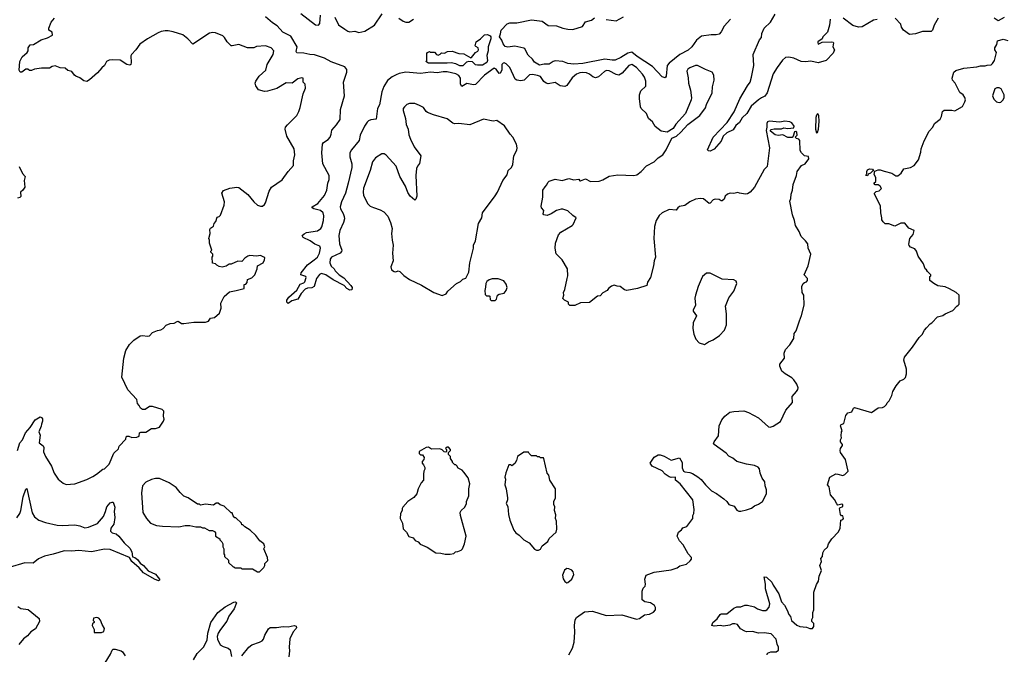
# Model space of a CAD drawing. Extents: x 2220520 to 2384350, y 721165 to 893491.
# Tile 288 of 315: x 2331623 to 2341649, y 853021 to 859480. Entities that reach past the tile are written whole.
import ezdxf

# ---------------------------------------------------------------- set-up
doc = ezdxf.new("R2010")
doc.units = 0

msp = doc.modelspace()

# ---------------------------------------------------------------- linework, layer by layer
at = {"layer": '0CON20XD'}
for points in [[(2334485, 859545), (2334635, 859427), (2334664, 859426), (2334678, 859442), (2334686, 859525)], [(2334832, 859505), (2334868, 859428), (2334935, 859385), (2334963, 859363), (2334985, 859356), (2335034, 859364), (2335075, 859350), (2335137, 859363), (2335235, 859423), (2335315, 859540)], [(2339874, 859485), (2339869, 859425), (2339849, 859355), (2339802, 859305), (2339793, 859287), (2339750, 859255), (2339750, 859245), (2339755, 859232), (2339795, 859252), (2339885, 859256), (2339905, 859250), (2339910, 859245), (2339903, 859205), (2339918, 859175), (2339905, 859140), (2339834, 859066), (2339755, 859040), (2339678, 859058), (2339625, 859051), (2339580, 859055), (2339505, 859090), (2339455, 859098), (2339422, 859095), (2339391, 859069), (2339336, 858994), (2339295, 858928), (2339233, 858737), (2339209, 858701), (2339176, 858684), (2339145, 858665), (2339070, 858600), (2339028, 858525), (2338978, 858482), (2338952, 858435), (2338916, 858405), (2338889, 858361), (2338825, 858329), (2338786, 858295), (2338764, 858245), (2338695, 858162), (2338655, 858143), (2338638, 858145), (2338628, 858155), (2338685, 858285), (2338827, 858433), (2338899, 858541), (2338955, 858675), (2339033, 858807), (2339062, 858845), (2339073, 858895), (2339098, 859015), (2339091, 859125), (2339155, 859274), (2339175, 859299), (2339181, 859339), (2339205, 859394), (2339269, 859455), (2339316, 859535)], [(2331624, 859056), (2331648, 859102), (2331698, 859145), (2331708, 859165), (2331708, 859195), (2331730, 859225), (2331762, 859228), (2331843, 859277), (2331905, 859297), (2331956, 859324), (2331952, 859355), (2331920, 859375), (2331918, 859395), (2331943, 859455), (2331976, 859495)], [(2336975, 857780), (2336992, 857798), (2337002, 857825), (2337015, 857838), (2337075, 857856), (2337145, 857842), (2337215, 857864), (2337265, 857849), (2337315, 857857), (2337325, 857840), (2337335, 857840), (2337385, 857862), (2337435, 857834), (2337524, 857836), (2337561, 857849), (2337625, 857889), (2337715, 857901), (2337875, 857896), (2337907, 857903), (2337951, 857935), (2338005, 857992), (2338085, 858034), (2338125, 858073), (2338173, 858105), (2338206, 858155), (2338264, 858276), (2338310, 858295), (2338356, 858334), (2338426, 858415), (2338547, 858505), (2338605, 858583), (2338617, 858617), (2338674, 858736), (2338676, 858796), (2338694, 858865), (2338691, 858915), (2338675, 858948), (2338605, 858973), (2338524, 859014), (2338505, 859013), (2338445, 858992), (2338425, 858978), (2338417, 858955), (2338430, 858890), (2338433, 858835), (2338453, 858763), (2338464, 858685), (2338461, 858665), (2338403, 858525), (2338305, 858417), (2338276, 858374), (2338215, 858334), (2338155, 858346), (2338092, 858392), (2338065, 858440), (2338025, 858475), (2338004, 858524), (2337952, 858575), (2337944, 858595), (2337933, 858677), (2337934, 858716), (2337949, 858755), (2337999, 858805), (2337999, 858855), (2337985, 858895), (2337966, 858925), (2337905, 858993), (2337855, 859026), (2337825, 859013), (2337756, 858935), (2337725, 858917), (2337695, 858923), (2337625, 858961), (2337598, 858962), (2337578, 858952), (2337515, 858899), (2337485, 858889), (2337459, 858899), (2337425, 858926), (2337395, 858938), (2337355, 858944), (2337325, 858938), (2337294, 858925), (2337250, 858890), (2337195, 858811), (2337175, 858799), (2337125, 858807), (2337075, 858840), (2337005, 858828), (2336983, 858833), (2336960, 858850), (2336925, 858901), (2336894, 858914), (2336845, 858921), (2336815, 858918), (2336759, 858865), (2336725, 858859), (2336686, 858866), (2336668, 858875), (2336613, 858993), (2336575, 859032), (2336555, 859041), (2336545, 859039), (2336533, 859025), (2336531, 858965), (2336515, 858936), (2336505, 858932), (2336476, 858976), (2336455, 858988), (2336355, 858915), (2336265, 858821), (2336245, 858817), (2336175, 858832), (2336125, 858801), (2336113, 858825), (2336110, 858885), (2336095, 858912), (2336065, 858930), (2335975, 858949), (2335935, 858951), (2335875, 858941), (2335805, 858948), (2335705, 858934), (2335555, 858945), (2335487, 858933), (2335455, 858920), (2335415, 858898), (2335369, 858861), (2335330, 858800), (2335312, 858745), (2335286, 858615), (2335266, 858575), (2335251, 858469), (2335200, 858460), (2335175, 858450), (2335162, 858438), (2335133, 858395), (2335090, 858305), (2335078, 858252), (2335003, 858157), (2334986, 858125), (2334986, 858085), (2335004, 858015), (2335004, 857975), (2334969, 857815), (2334940, 857715), (2334899, 857625), (2334885, 857575), (2334888, 857555), (2334917, 857507), (2334927, 857477), (2334929, 857455), (2334920, 857415), (2334883, 857336), (2334873, 857285), (2334880, 857200), (2334902, 857135), (2334900, 857120), (2334885, 857104), (2334799, 857065), (2334785, 857042), (2334781, 857005), (2334793, 856973), (2334824, 856944), (2334834, 856924), (2334876, 856885), (2334925, 856853), (2334996, 856775), (2335008, 856755), (2335005, 856730), (2334985, 856728), (2334955, 856746), (2334926, 856776), (2334815, 856834), (2334740, 856885), (2334695, 856898), (2334675, 856888), (2334645, 856846), (2334622, 856765), (2334599, 856751), (2334555, 856749), (2334531, 856739), (2334488, 856692), (2334455, 856637), (2334395, 856620), (2334355, 856592), (2334344, 856604), (2334344, 856625), (2334364, 856656), (2334445, 856728), (2334480, 856790), (2334515, 856802), (2334525, 856813), (2334540, 856855), (2334537, 856865), (2334485, 856882), (2334490, 856905), (2334553, 856987), (2334622, 857035), (2334654, 857065), (2334677, 857105), (2334686, 857155), (2334680, 857175), (2334627, 857197), (2334581, 857231), (2334510, 857265), (2334500, 857285), (2334518, 857302), (2334545, 857314), (2334655, 857333), (2334689, 857355), (2334699, 857371), (2334716, 857435), (2334719, 857485), (2334714, 857515), (2334685, 857538), (2334619, 857555), (2334602, 857565), (2334600, 857575), (2334659, 857611), (2334728, 857692), (2334752, 857745), (2334759, 857815), (2334773, 857855), (2334773, 857895), (2334709, 858015), (2334701, 858125), (2334705, 858215), (2334715, 858231), (2334765, 858262), (2334785, 858284), (2334796, 858315), (2334800, 858355), (2334850, 858410), (2334885, 858465), (2334890, 858565), (2334929, 858705), (2334920, 858845), (2334953, 858945), (2334954, 858975), (2334935, 859001), (2334795, 859051), (2334725, 859089), (2334625, 859123), (2334577, 859127), (2334515, 859141), (2334444, 859144), (2334439, 859155), (2334449, 859205), (2334385, 859314), (2334304, 859354), (2334245, 859418), (2334197, 859447), (2334125, 859509)], [(2335485, 859496), (2335526, 859465), (2335555, 859456), (2335585, 859456), (2335633, 859487)], [(2338860, 859485), (2338796, 859414), (2338765, 859356), (2338745, 859334), (2338716, 859326), (2338665, 859328), (2338565, 859314), (2338515, 859271), (2338466, 859204), (2338429, 859171), (2338344, 859126), (2338235, 859039), (2338217, 859013), (2338206, 858904), (2338195, 858888), (2338165, 858900), (2338066, 859005), (2337909, 859105), (2337855, 859149), (2337815, 859141), (2337745, 859094), (2337685, 859068), (2337655, 859067), (2337580, 859080), (2337356, 859035), (2337265, 859028), (2337205, 859036), (2337155, 859055), (2337075, 859062), (2337055, 859056), (2337015, 859028), (2336965, 859028), (2336915, 859019), (2336865, 859048), (2336845, 859077), (2336799, 859119), (2336765, 859183), (2336755, 859192), (2336665, 859211), (2336595, 859201), (2336565, 859209), (2336545, 859234), (2336532, 859272), (2336507, 859305), (2336520, 859335), (2336526, 859374), (2336585, 859438), (2336615, 859449), (2336685, 859447), (2336835, 859480), (2336943, 859467), (2337005, 859420), (2337088, 859418), (2337155, 859394), (2337205, 859383), (2337255, 859382), (2337355, 859412), (2337385, 859458), (2337444, 859476), (2337475, 859499)], [(2337595, 859481), (2337695, 859469), (2337771, 859509)], [(2340355, 859482), (2340318, 859475), (2340202, 859408), (2340165, 859406), (2340105, 859422), (2340008, 859495)], [(2340976, 859495), (2340936, 859425), (2340918, 859375), (2340905, 859360), (2340815, 859359), (2340743, 859337), (2340685, 859331), (2340622, 859375), (2340603, 859405), (2340596, 859436), (2340538, 859495)], [(2341648, 859502), (2341585, 859470), (2341545, 859497)], [(2331602, 855095), (2331625, 855172), (2331650, 855205), (2331683, 855277), (2331731, 855329), (2331781, 855409), (2331832, 855438), (2331845, 855432), (2331855, 855418), (2331856, 855395), (2331844, 855365), (2331842, 855342), (2331819, 855285), (2331832, 855252), (2331822, 855175), (2331862, 855142), (2331868, 855125), (2331865, 855083), (2331884, 855034), (2331948, 854935), (2331974, 854865), (2332013, 854805), (2332064, 854764), (2332095, 854748), (2332183, 854757), (2332305, 854800), (2332368, 854832), (2332406, 854854), (2332470, 854905), (2332485, 854910), (2332533, 854957), (2332583, 855067), (2332628, 855112), (2332635, 855140), (2332705, 855210), (2332708, 855235), (2332715, 855242), (2332735, 855242), (2332765, 855228), (2332815, 855230), (2332840, 855240), (2332842, 855275), (2332855, 855282), (2332907, 855283), (2332965, 855318), (2333005, 855318), (2333046, 855334), (2333087, 855395), (2333093, 855415), (2333088, 855445), (2333090, 855495), (2333072, 855512), (2332975, 855543), (2332945, 855543), (2332902, 855512), (2332875, 855513), (2332852, 855525), (2332840, 855555), (2332823, 855575), (2332814, 855614), (2332723, 855713), (2332662, 855842), (2332684, 856035), (2332702, 856115), (2332742, 856175), (2332785, 856217), (2332849, 856261), (2332875, 856267), (2332925, 856260), (2332945, 856263), (2332974, 856296), (2333025, 856318), (2333060, 856325), (2333085, 856338), (2333115, 856370), (2333155, 856388), (2333197, 856393), (2333225, 856410), (2333235, 856412), (2333272, 856388), (2333295, 856387), (2333395, 856402), (2333515, 856403), (2333547, 856413), (2333565, 856442), (2333605, 856450), (2333658, 856495), (2333676, 856544), (2333670, 856595), (2333706, 856664), (2333759, 856711), (2333826, 856724), (2333910, 856745), (2333910, 856785), (2333925, 856790), (2333940, 856805), (2333942, 856835), (2333985, 856852), (2334016, 856884), (2334042, 856945), (2334046, 856974), (2334102, 857005), (2334117, 857035), (2334118, 857055), (2334110, 857065), (2334075, 857080), (2334035, 857072), (2333965, 857079), (2333946, 857074), (2333915, 857052), (2333885, 857020), (2333845, 857022), (2333775, 856992), (2333755, 856992), (2333725, 856973), (2333685, 856963), (2333655, 856968), (2333631, 856981), (2333617, 856997), (2333585, 857002), (2333582, 857065), (2333590, 857075), (2333590, 857095), (2333570, 857115), (2333570, 857125), (2333580, 857135), (2333557, 857205), (2333556, 857236), (2333548, 857255), (2333562, 857305), (2333558, 857345), (2333565, 857358), (2333595, 857380), (2333602, 857405), (2333620, 857425), (2333635, 857470), (2333655, 857478), (2333669, 857491), (2333706, 857594), (2333707, 857625), (2333682, 857715), (2333698, 857742), (2333764, 857766), (2333835, 857777), (2333855, 857772), (2333945, 857702), (2334007, 857625), (2334045, 857591), (2334075, 857581), (2334095, 857582), (2334115, 857599), (2334125, 857617), (2334164, 857735), (2334186, 857775), (2334295, 857849), (2334356, 857934), (2334410, 857995), (2334412, 858045), (2334424, 858105), (2334419, 858165), (2334344, 858294), (2334327, 858365), (2334331, 858385), (2334350, 858410), (2334444, 858506), (2334466, 858545), (2334480, 858585), (2334509, 858725), (2334532, 858785), (2334530, 858825), (2334510, 858845), (2334510, 858885), (2334495, 858890), (2334455, 858878), (2334396, 858834), (2334335, 858838), (2334241, 858779), (2334145, 858753), (2334115, 858750), (2334055, 858767), (2334027, 858807), (2334022, 858835), (2334028, 858855), (2334063, 858905), (2334129, 858965), (2334144, 859026), (2334203, 859125), (2334212, 859162), (2334184, 859194), (2334125, 859213), (2334035, 859208), (2334006, 859194), (2333944, 859194), (2333855, 859229), (2333785, 859214), (2333775, 859216), (2333735, 859254), (2333708, 859298), (2333690, 859315), (2333617, 859345), (2333591, 859349), (2333555, 859344), (2333385, 859231), (2333335, 859286), (2333285, 859325), (2333185, 859358), (2333135, 859367), (2333104, 859366), (2333065, 859359), (2333033, 859345), (2332924, 859286), (2332847, 859233), (2332806, 859174), (2332760, 859125), (2332756, 859114), (2332758, 859045), (2332754, 859026), (2332745, 859017), (2332715, 859026), (2332645, 859067), (2332565, 859073), (2332533, 859067), (2332506, 859054), (2332487, 859013), (2332459, 858991), (2332415, 858940), (2332335, 858869), (2332305, 858853), (2332275, 858857), (2332235, 858890), (2332194, 858904), (2332180, 858915), (2332155, 858953), (2332114, 858964), (2332085, 858986), (2332035, 858991), (2331985, 859010), (2331955, 859003), (2331925, 858988), (2331845, 858987), (2331775, 858976), (2331743, 858963), (2331724, 858964), (2331705, 858978), (2331685, 858977), (2331645, 858947), (2331628, 858948), (2331619, 858965), (2331624, 859056)], [(2336135, 859011), (2336105, 859011), (2336065, 859030), (2336015, 859043), (2335975, 859038), (2335785, 859037), (2335760, 859055), (2335770, 859065), (2335768, 859135), (2335774, 859146), (2335795, 859158), (2335805, 859150), (2335845, 859150), (2335867, 859127), (2335885, 859120), (2335905, 859128), (2335918, 859142), (2335949, 859141), (2335980, 859155), (2336025, 859161), (2336095, 859136), (2336145, 859134), (2336215, 859092), (2336225, 859094), (2336264, 859145), (2336289, 859161), (2336296, 859174), (2336290, 859195), (2336266, 859206), (2336260, 859215), (2336272, 859255), (2336315, 859284), (2336355, 859328), (2336385, 859330), (2336415, 859316), (2336421, 859305), (2336420, 859285), (2336393, 859205), (2336393, 859165), (2336380, 859115), (2336388, 859065), (2336379, 859045), (2336335, 859019), (2336285, 859016), (2336265, 859022), (2336232, 859052), (2336195, 859056), (2336172, 859049), (2336135, 859011)], [(2340365, 857800), (2340335, 857800), (2340320, 857815), (2340340, 857835), (2340342, 857875), (2340322, 857905), (2340332, 857938), (2340365, 857952), (2340385, 857953), (2340425, 857937), (2340505, 857918), (2340545, 857892), (2340565, 857892), (2340600, 857920), (2340626, 857964), (2340695, 857976), (2340732, 857995), (2340776, 858055), (2340798, 858132), (2340801, 858165), (2340833, 858247), (2340884, 858346), (2340922, 858385), (2340937, 858423), (2340995, 858468), (2341010, 858495), (2341020, 858545), (2341035, 858560), (2341115, 858559), (2341145, 858552), (2341223, 858597), (2341248, 858645), (2341252, 858665), (2341247, 858687), (2341230, 858715), (2341195, 858740), (2341150, 858835), (2341122, 858865), (2341117, 858885), (2341134, 858946), (2341156, 858964), (2341235, 858987), (2341370, 859000), (2341405, 859010), (2341455, 859010), (2341475, 859018), (2341515, 859020), (2341530, 859035), (2341550, 859065), (2341570, 859145), (2341553, 859173), (2341552, 859195), (2341572, 859228), (2341580, 859265), (2341637, 859283), (2341685, 859270)], [(2341595, 858638), (2341615, 858642), (2341635, 858660), (2341648, 858685), (2341648, 858715), (2341617, 858777), (2341595, 858788), (2341573, 858787), (2341552, 858775), (2341528, 858705), (2341542, 858672), (2341570, 858645), (2341595, 858638)], [(2335925, 856672), (2335965, 856690), (2335984, 856716), (2336070, 856795), (2336110, 856815), (2336135, 856838), (2336165, 856850), (2336195, 856910), (2336207, 857005), (2336243, 857155), (2336244, 857185), (2336265, 857230), (2336296, 857405), (2336327, 857465), (2336334, 857516), (2336464, 857686), (2336489, 857725), (2336544, 857845), (2336585, 857902), (2336597, 857945), (2336630, 857975), (2336644, 858005), (2336656, 858095), (2336685, 858152), (2336690, 858175), (2336682, 858215), (2336644, 858284), (2336616, 858315), (2336561, 858401), (2336480, 858455), (2336445, 858447), (2336345, 858467), (2336205, 858409), (2336095, 858423), (2336052, 858422), (2336035, 858427), (2335975, 858472), (2335835, 858512), (2335776, 858536), (2335763, 858545), (2335736, 858586), (2335695, 858606), (2335645, 858626), (2335593, 858627), (2335564, 858616), (2335540, 858595), (2335529, 858575), (2335526, 858555), (2335552, 858475), (2335559, 858415), (2335579, 858365), (2335587, 858307), (2335601, 858265), (2335639, 858185), (2335706, 858095), (2335693, 858017), (2335675, 857989), (2335662, 857965), (2335658, 857895), (2335666, 857685), (2335657, 857653), (2335645, 857642), (2335600, 857685), (2335575, 857723), (2335551, 857785), (2335495, 857885), (2335455, 857991), (2335355, 858100), (2335335, 858114), (2335312, 858115), (2335246, 858074), (2335216, 858035), (2335190, 857945), (2335123, 857765), (2335119, 857725), (2335124, 857695), (2335165, 857608), (2335193, 857583), (2335225, 857568), (2335295, 857546), (2335332, 857525), (2335372, 857482), (2335397, 857417), (2335414, 857356), (2335409, 857305), (2335414, 857235), (2335426, 857185), (2335418, 857105), (2335426, 857025), (2335403, 856965), (2335408, 856935), (2335435, 856918), (2335454, 856914), (2335477, 856923), (2335495, 856919), (2335535, 856877), (2335592, 856835), (2335715, 856777), (2335840, 856705), (2335925, 856672)], [(2339735, 858330), (2339745, 858332), (2339757, 858365), (2339762, 858445), (2339759, 858505), (2339755, 858519), (2339745, 858523), (2339735, 858510), (2339731, 858485), (2339725, 858365), (2339735, 858330)], [(2337213, 853015), (2337252, 853085), (2337268, 853145), (2337276, 853245), (2337271, 853315), (2337278, 853372), (2337293, 853395), (2337375, 853452), (2337455, 853459), (2337596, 853416), (2337755, 853424), (2337905, 853378), (2337935, 853384), (2337985, 853422), (2338035, 853431), (2338075, 853450), (2338097, 853475), (2338098, 853498), (2338087, 853517), (2338046, 853546), (2337990, 853555), (2337962, 853575), (2337960, 853665), (2337972, 853695), (2337992, 853715), (2337996, 853735), (2337990, 853785), (2338003, 853825), (2338082, 853858), (2338255, 853882), (2338317, 853903), (2338345, 853920), (2338412, 853938), (2338449, 853971), (2338462, 853988), (2338462, 854005), (2338430, 854045), (2338380, 854135), (2338343, 854175), (2338318, 854225), (2338330, 854265), (2338363, 854287), (2338375, 854308), (2338417, 854323), (2338478, 854405), (2338478, 854435), (2338487, 854453), (2338492, 854495), (2338476, 854595), (2338347, 854757), (2338300, 854795), (2338300, 854825), (2338255, 854822), (2338237, 854827), (2338195, 854856), (2338165, 854888), (2338062, 854935), (2338042, 854965), (2338085, 855028), (2338125, 855050), (2338145, 855050), (2338185, 855037), (2338255, 854998), (2338342, 855022), (2338369, 854975), (2338369, 854919), (2338382, 854885), (2338397, 854877), (2338447, 854873), (2338475, 854863), (2338527, 854827), (2338561, 854801), (2338605, 854747), (2338666, 854686), (2338719, 854659), (2338792, 854605), (2338825, 854578), (2338844, 854545), (2338898, 854528), (2338925, 854489), (2338945, 854479), (2338965, 854477), (2339025, 854490), (2339075, 854510), (2339106, 854534), (2339145, 854548), (2339188, 854575), (2339228, 854655), (2339226, 854696), (2339214, 854735), (2339210, 854775), (2339183, 854815), (2339162, 854865), (2339155, 854910), (2339142, 854925), (2339105, 854943), (2339025, 854956), (2338924, 854984), (2338885, 855017), (2338845, 855038), (2338818, 855068), (2338693, 855155), (2338689, 855165), (2338694, 855185), (2338738, 855245), (2338746, 855345), (2338773, 855407), (2338804, 855445), (2338855, 855486), (2338895, 855494), (2338995, 855498), (2339045, 855482), (2339145, 855429), (2339246, 855336), (2339266, 855334), (2339295, 855343), (2339370, 855390), (2339424, 855505), (2339492, 855585), (2339490, 855645), (2339534, 855696), (2339547, 855715), (2339550, 855735), (2339535, 855772), (2339506, 855816), (2339486, 855836), (2339416, 855876), (2339384, 855904), (2339363, 855955), (2339364, 855975), (2339409, 856035), (2339407, 856085), (2339420, 856125), (2339465, 856172), (2339504, 856235), (2339508, 856285), (2339529, 856315), (2339564, 856415), (2339585, 856468), (2339610, 856575), (2339608, 856675), (2339592, 856705), (2339588, 856765), (2339600, 856795), (2339613, 856807), (2339635, 856812), (2339646, 856825), (2339646, 856846), (2339610, 856885), (2339650, 856975), (2339680, 857095), (2339650, 857155), (2339648, 857198), (2339625, 857230), (2339580, 857275), (2339561, 857325), (2339524, 857385), (2339514, 857435), (2339493, 857495), (2339464, 857635), (2339475, 857660), (2339478, 857705), (2339492, 857745), (2339498, 857802), (2339532, 857895), (2339539, 857935), (2339582, 857995), (2339621, 858015), (2339657, 858065), (2339655, 858087), (2339615, 858096), (2339585, 858124), (2339569, 858149), (2339565, 858250), (2339555, 858266), (2339532, 858272), (2339520, 858285), (2339538, 858305), (2339535, 858337), (2339525, 858343), (2339512, 858338), (2339500, 858295), (2339489, 858281), (2339445, 858280), (2339395, 858308), (2339345, 858302), (2339315, 858310), (2339268, 858345), (2339268, 858355), (2339276, 858364), (2339305, 858370), (2339379, 858371), (2339405, 858379), (2339445, 858374), (2339505, 858380), (2339510, 858395), (2339485, 858430), (2339465, 858441), (2339415, 858449), (2339363, 858437), (2339255, 858447), (2339239, 858441), (2339230, 858425), (2339232, 858388), (2339224, 858354), (2339259, 858175), (2339234, 857986), (2339204, 857955), (2339104, 857776), (2339060, 857725), (2339035, 857709), (2339015, 857704), (2338952, 857715), (2338935, 857720), (2338895, 857712), (2338856, 857714), (2338830, 857705), (2338808, 857685), (2338796, 857654), (2338775, 857637), (2338765, 857637), (2338745, 857650), (2338705, 857653), (2338684, 857646), (2338655, 857613), (2338645, 857610), (2338585, 857656), (2338555, 857659), (2338505, 857652), (2338445, 857627), (2338395, 857590), (2338342, 857578), (2338324, 857566), (2338308, 857542), (2338235, 857549), (2338165, 857516), (2338134, 857486), (2338103, 857435), (2338086, 857375), (2338080, 857255), (2338097, 857065), (2338082, 857025), (2338077, 856975), (2338046, 856855), (2338015, 856808), (2338008, 856775), (2337915, 856743), (2337805, 856724), (2337782, 856732), (2337736, 856766), (2337705, 856767), (2337675, 856778), (2337648, 856768), (2337617, 856743), (2337606, 856724), (2337561, 856699), (2337535, 856670), (2337505, 856668), (2337425, 856602), (2337335, 856597), (2337275, 856572), (2337225, 856570), (2337210, 856585), (2337210, 856605), (2337170, 856625), (2337153, 856643), (2337162, 856675), (2337160, 856705), (2337173, 856735), (2337199, 856845), (2337203, 856875), (2337200, 856945), (2337146, 857035), (2337086, 857096), (2337076, 857155), (2337080, 857205), (2337108, 857292), (2337133, 857317), (2337248, 857385), (2337258, 857395), (2337290, 857465), (2337255, 857488), (2337206, 857536), (2337155, 857553), (2337135, 857553), (2337090, 857540), (2337035, 857503), (2336995, 857487), (2336960, 857495), (2336953, 857505), (2336959, 857539), (2336936, 857566), (2336934, 857584), (2336951, 857675), (2336949, 857745), (2336975, 857780)], [(2331617, 857985), (2331650, 857915), (2331680, 857885), (2331668, 857845), (2331674, 857776), (2331656, 857744), (2331630, 857725), (2331635, 857682), (2331625, 857672), (2331600, 857665)], [(2340255, 857890), (2340240, 857895), (2340250, 857915), (2340248, 857935), (2340255, 857952), (2340275, 857963), (2340308, 857958), (2340318, 857942), (2340305, 857940), (2340285, 857920), (2340262, 857908), (2340255, 857890)], [(2339233, 853015), (2339237, 853033), (2339272, 853048), (2339325, 853046), (2339351, 853065), (2339349, 853095), (2339335, 853125), (2339326, 853176), (2339275, 853228), (2339205, 853241), (2339145, 853238), (2339085, 853253), (2339025, 853251), (2339005, 853257), (2338962, 853282), (2338931, 853325), (2338905, 853333), (2338880, 853330), (2338855, 853317), (2338791, 853309), (2338755, 853315), (2338695, 853309), (2338670, 853315), (2338680, 853345), (2338725, 853383), (2338755, 853428), (2338767, 853433), (2338825, 853434), (2338895, 853490), (2338925, 853503), (2338966, 853504), (2339005, 853522), (2339035, 853522), (2339105, 853503), (2339135, 853484), (2339185, 853466), (2339222, 853468), (2339235, 853478), (2339255, 853502), (2339260, 853535), (2339217, 853687), (2339218, 853735), (2339205, 853810), (2339228, 853805), (2339282, 853755), (2339294, 853725), (2339354, 853635), (2339380, 853555), (2339411, 853521), (2339439, 853469), (2339454, 853425), (2339470, 853405), (2339481, 853365), (2339535, 853318), (2339565, 853303), (2339635, 853297), (2339667, 853283), (2339696, 853284), (2339708, 853305), (2339710, 853335), (2339690, 853355), (2339690, 853375), (2339698, 853395), (2339698, 853445), (2339710, 853475), (2339710, 853655), (2339738, 853732), (2339758, 853765), (2339763, 853815), (2339786, 853874), (2339772, 853925), (2339788, 853965), (2339782, 853995), (2339798, 854015), (2339802, 854055), (2339815, 854080), (2339848, 854112), (2339857, 854145), (2339892, 854195), (2339961, 854269), (2339977, 854305), (2339983, 854387), (2340005, 854392), (2340012, 854405), (2340005, 854430), (2339992, 854432), (2339980, 854445), (2339969, 854505), (2339975, 854513), (2340004, 854525), (2340005, 854542), (2339995, 854549), (2339955, 854540), (2339943, 854553), (2339918, 854598), (2339878, 854645), (2339866, 854726), (2339850, 854745), (2339872, 854825), (2339933, 854857), (2339953, 854853), (2340005, 854842), (2340025, 854850), (2340058, 854885), (2340033, 855005), (2339982, 855075), (2339978, 855095), (2339980, 855115), (2340002, 855145), (2340002, 855155), (2339982, 855185), (2339982, 855205), (2339992, 855225), (2339988, 855245), (2339990, 855285), (2339998, 855295), (2339980, 855345), (2339989, 855361), (2340015, 855370), (2340035, 855452), (2340055, 855478), (2340095, 855490), (2340112, 855525), (2340125, 855532), (2340295, 855482), (2340365, 855530), (2340407, 855533), (2340430, 855545), (2340450, 855565), (2340455, 855580), (2340475, 855600), (2340502, 855655), (2340513, 855695), (2340546, 855754), (2340590, 855805), (2340625, 855820), (2340642, 855838), (2340652, 855875), (2340654, 855925), (2340624, 856014), (2340634, 856046), (2340715, 856148), (2340782, 856245), (2340814, 856276), (2340835, 856320), (2340858, 856345), (2340894, 856386), (2340910, 856395), (2340970, 856455), (2341022, 856468), (2341045, 856488), (2341125, 856522), (2341164, 856566), (2341180, 856575), (2341190, 856585), (2341190, 856675), (2341160, 856705), (2341091, 856741), (2341045, 856762), (2340973, 856773), (2340930, 856795), (2340892, 856825), (2340890, 856865), (2340900, 856875), (2340900, 856885), (2340867, 856917), (2340856, 856936), (2340842, 856945), (2340827, 856995), (2340771, 857075), (2340756, 857125), (2340737, 857147), (2340695, 857164), (2340681, 857181), (2340678, 857195), (2340688, 857252), (2340722, 857295), (2340730, 857335), (2340677, 857357), (2340635, 857410), (2340595, 857408), (2340535, 857380), (2340474, 857404), (2340434, 857404), (2340415, 857423), (2340400, 857445), (2340402, 857465), (2340390, 857515), (2340387, 857585), (2340328, 857705), (2340328, 857715), (2340345, 857732), (2340375, 857740), (2340397, 857763), (2340386, 857786), (2340365, 857800)], [(2336465, 856622), (2336478, 856635), (2336488, 856675), (2336505, 856688), (2336555, 856698), (2336576, 856724), (2336587, 856755), (2336578, 856788), (2336552, 856822), (2336495, 856844), (2336435, 856843), (2336405, 856832), (2336380, 856815), (2336368, 856795), (2336367, 856757), (2336358, 856725), (2336362, 856682), (2336375, 856670), (2336405, 856670), (2336410, 856665), (2336412, 856632), (2336425, 856622), (2336465, 856622)], [(2338595, 856173), (2338635, 856202), (2338685, 856222), (2338748, 856265), (2338798, 856322), (2338820, 856375), (2338820, 856485), (2338810, 856565), (2338845, 856648), (2338895, 856718), (2338926, 856796), (2338919, 856819), (2338895, 856833), (2338775, 856841), (2338655, 856902), (2338615, 856900), (2338577, 856865), (2338561, 856835), (2338532, 856765), (2338506, 856675), (2338499, 856645), (2338504, 856575), (2338481, 856525), (2338482, 856515), (2338516, 856465), (2338479, 856395), (2338476, 856336), (2338488, 856278), (2338508, 856228), (2338541, 856191), (2338595, 856173)], [(2335955, 854040), (2336005, 854042), (2336042, 854048), (2336060, 854065), (2336085, 854068), (2336119, 854081), (2336132, 854095), (2336152, 854145), (2336170, 854225), (2336110, 854435), (2336107, 854463), (2336118, 854485), (2336155, 854520), (2336172, 854555), (2336173, 854575), (2336196, 854635), (2336196, 854704), (2336206, 854755), (2336188, 854818), (2336147, 854875), (2336128, 854895), (2336087, 854917), (2336075, 854940), (2336065, 854950), (2336055, 854950), (2336030, 854975), (2336030, 854985), (2336010, 855015), (2336010, 855035), (2335990, 855055), (2335990, 855075), (2336010, 855095), (2336010, 855105), (2335988, 855128), (2335975, 855130), (2335960, 855115), (2335970, 855105), (2335970, 855085), (2335962, 855078), (2335945, 855082), (2335925, 855102), (2335902, 855112), (2335815, 855110), (2335785, 855128), (2335763, 855127), (2335690, 855085), (2335690, 855065), (2335705, 855050), (2335725, 855050), (2335740, 855025), (2335737, 855003), (2335720, 854985), (2335720, 854965), (2335735, 854950), (2335747, 854923), (2335748, 854905), (2335738, 854885), (2335733, 854855), (2335736, 854794), (2335712, 854765), (2335682, 854705), (2335668, 854655), (2335635, 854618), (2335575, 854578), (2335525, 854520), (2335518, 854505), (2335518, 854485), (2335500, 854455), (2335498, 854405), (2335520, 854355), (2335528, 854298), (2335562, 854265), (2335585, 854220), (2335630, 854205), (2335651, 854181), (2335680, 854165), (2335702, 854142), (2335771, 854111), (2335860, 854055), (2335912, 854052), (2335955, 854040)], [(2336885, 854080), (2336905, 854082), (2336925, 854090), (2336944, 854126), (2336999, 854171), (2337015, 854200), (2337087, 854263), (2337092, 854295), (2337090, 854375), (2337080, 854405), (2337082, 854442), (2337070, 854485), (2337072, 854522), (2337062, 854545), (2337062, 854575), (2337078, 854615), (2337078, 854705), (2337022, 854795), (2337012, 854845), (2336993, 854865), (2336960, 855015), (2336955, 855020), (2336925, 855020), (2336915, 855030), (2336895, 855030), (2336885, 855040), (2336835, 855040), (2336810, 855065), (2336805, 855080), (2336755, 855080), (2336692, 855035), (2336682, 854995), (2336665, 854962), (2336635, 854940), (2336625, 854950), (2336605, 854950), (2336573, 854867), (2336562, 854825), (2336568, 854805), (2336562, 854745), (2336577, 854705), (2336590, 854615), (2336590, 854595), (2336578, 854555), (2336592, 854525), (2336599, 854445), (2336614, 854386), (2336654, 854284), (2336675, 854258), (2336710, 854235), (2336755, 854188), (2336810, 854155), (2336865, 854092), (2336885, 854080)], [(2334065, 853860), (2334110, 853905), (2334120, 853925), (2334120, 853945), (2334148, 853975), (2334147, 854005), (2334110, 854095), (2334118, 854115), (2334110, 854145), (2334067, 854177), (2334029, 854229), (2333970, 854285), (2333915, 854320), (2333895, 854340), (2333885, 854340), (2333880, 854355), (2333825, 854410), (2333815, 854410), (2333795, 854430), (2333785, 854460), (2333775, 854460), (2333705, 854530), (2333663, 854543), (2333645, 854560), (2333625, 854560), (2333595, 854540), (2333515, 854550), (2333465, 854540), (2333455, 854550), (2333435, 854550), (2333340, 854615), (2333295, 854632), (2333257, 854667), (2333215, 854718), (2333145, 854768), (2333045, 854812), (2333005, 854812), (2332965, 854802), (2332907, 854773), (2332872, 854735), (2332863, 854665), (2332876, 854465), (2332914, 854405), (2332956, 854356), (2333015, 854332), (2333076, 854324), (2333245, 854318), (2333308, 854332), (2333355, 854332), (2333415, 854320), (2333465, 854320), (2333485, 854310), (2333505, 854310), (2333553, 854283), (2333585, 854280), (2333605, 854270), (2333617, 854257), (2333618, 854225), (2333660, 854195), (2333660, 854185), (2333680, 854165), (2333690, 854145), (2333690, 854115), (2333700, 854095), (2333700, 854045), (2333710, 854035), (2333710, 854015), (2333748, 853978), (2333750, 853955), (2333795, 853910), (2333805, 853910), (2333815, 853900), (2333875, 853900), (2333885, 853890), (2333995, 853890), (2334045, 853860), (2334065, 853860)], [(2331595, 854410), (2331623, 854455), (2331635, 854485), (2331657, 854623), (2331685, 854702), (2331695, 854710), (2331751, 854461), (2331775, 854420), (2331818, 854388), (2331885, 854363), (2332005, 854336), (2332055, 854331), (2332185, 854339), (2332235, 854330), (2332285, 854309), (2332325, 854316), (2332415, 854354), (2332475, 854425), (2332498, 854475), (2332509, 854521), (2332545, 854563), (2332565, 854571), (2332575, 854568), (2332592, 854518), (2332584, 854475), (2332592, 854415), (2332583, 854347), (2332552, 854305), (2332546, 854275), (2332565, 854256), (2332605, 854246), (2332634, 854224), (2332688, 854155), (2332743, 854103), (2332766, 854065), (2332773, 854013), (2332795, 854006), (2332824, 853985), (2332849, 853949), (2332884, 853925), (2332932, 853872), (2333005, 853836), (2333048, 853785), (2333048, 853775), (2333035, 853770), (2332995, 853786), (2332885, 853850), (2332840, 853900), (2332766, 853965), (2332742, 854005), (2332545, 854089), (2332487, 854093), (2332355, 854065), (2332225, 854079), (2332152, 854072), (2332075, 854075), (2332021, 854059), (2331965, 854039), (2331875, 854021), (2331815, 853993), (2331761, 853949), (2331675, 853951), (2331515, 853905)], [(2337195, 853750), (2337205, 853753), (2337246, 853785), (2337266, 853835), (2337260, 853860), (2337245, 853877), (2337215, 853892), (2337195, 853893), (2337172, 853878), (2337150, 853825), (2337158, 853788), (2337175, 853762), (2337195, 853750)], [(2331605, 853507), (2331635, 853489), (2331708, 853478), (2331822, 853385), (2331826, 853356), (2331785, 853280), (2331735, 853250), (2331701, 853209), (2331660, 853180), (2331615, 853122)], [(2333391, 852965), (2333430, 853030), (2333495, 853094), (2333531, 853165), (2333540, 853235), (2333570, 853345), (2333641, 853445), (2333715, 853506), (2333805, 853553), (2333820, 853555), (2333832, 853545), (2333806, 853485), (2333752, 853408), (2333731, 853359), (2333666, 853274), (2333643, 853235), (2333634, 853204), (2333636, 853175), (2333665, 853119), (2333695, 853101), (2333745, 853084), (2333765, 853067), (2333778, 852998)], [(2332382, 853242), (2332455, 853242), (2332478, 853255), (2332488, 853285), (2332463, 853323), (2332445, 853370), (2332428, 853388), (2332407, 853397), (2332375, 853390), (2332370, 853365), (2332380, 853355), (2332380, 853345), (2332365, 853330), (2332360, 853315), (2332380, 853275), (2332382, 853242)], [(2333885, 853004), (2333956, 853095), (2333985, 853116), (2334066, 853144), (2334092, 853158), (2334106, 853175), (2334118, 853215), (2334155, 853280), (2334175, 853294), (2334237, 853293), (2334305, 853304), (2334355, 853302), (2334417, 853313), (2334439, 853309), (2334443, 853295), (2334439, 853285), (2334409, 853251), (2334372, 853178), (2334368, 853095), (2334370, 853055), (2334363, 852996)], [(2332492, 852935), (2332548, 853022), (2332565, 853064), (2332575, 853072), (2332594, 853074), (2332655, 853056), (2332671, 853045), (2332697, 853007)]]:
    msp.add_lwpolyline(points, dxfattribs=at)

doc.saveas('drawing.dxf')
